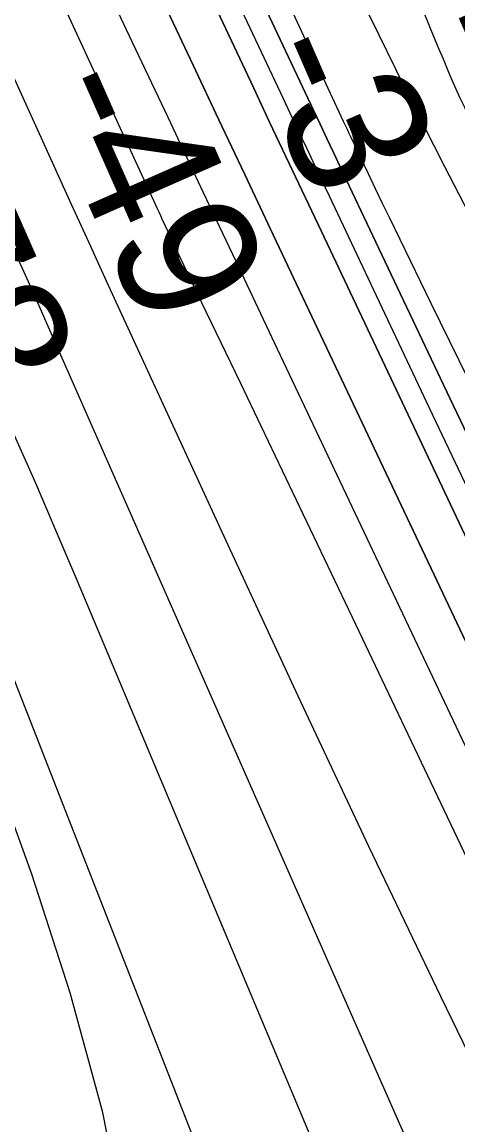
# Model space of a CAD drawing. Extents: x 3684037 to 3722149, y 433263 to 459021.
# Drawn here: x 3708791 to 3709001, y 446466 to 446998 of the extents above; entities that cross this region are included whole.
import ezdxf

# ---------------------------------------------------------------- set-up
doc = ezdxf.new("R2010")
doc.units = 0
for name, color, linetype in [('V-RIVR-EDGE', 7, 'Continuous'), ('V-RIVR-RANG', 7, 'Continuous'), ('V-TOPO-DPTH', 7, 'Continuous'), ('V-TOPO-MAJR', 7, 'Continuous'), ('V-TOPO-MINR', 7, 'Continuous'), ('V-TOPO-WATR', 7, 'Continuous')]:
    doc.layers.add(name, color=color, linetype=linetype)

msp = doc.modelspace()

# ---------------------------------------------------------------- linework, layer by layer
at = {"layer": 'V-RIVR-EDGE'}
for points in [[(3707057.63, 450460), (3707081.52, 450431), (3707105.39, 450392.51), (3707125.2, 450359), (3707163.49, 450300.12), (3707183.76, 450270.23), (3707206.7, 450223.15), (3707227.4, 450181.5), (3707252.17, 450142.1), (3707265.67, 450117.2), (3707275.12, 450098.64), (3707318.38, 450037.94), (3707353.07, 449985.41), (3707385.06, 449939.66), (3707406.23, 449908.41), (3707430.1, 449871.27), (3707455.78, 449833.68), (3707495.45, 449785.2), (3707517.08, 449753.49), (3707534.2, 449727.23), (3707562.13, 449687.82), (3707582.83, 449647.07), (3707592.72, 449623.99), (3707603.99, 449607.68), (3707632.37, 449565.11), (3707692.27, 449470.46), (3707727.83, 449403.91), (3707751.67, 449355.47), (3707768.33, 449325.13), (3707817.4, 449240), (3707854.79, 449182.03), (3707880.91, 449141.73), (3707898.94, 449116.36), (3707960.23, 449034.82), (3707990.86, 448990.44), (3708021.04, 448942.43), (3708046.24, 448893.54), (3708087.2, 448819.73), (3708107.48, 448788.94), (3708130.45, 448754.06), (3708144.4, 448727.8), (3708155.18, 448700.19), (3708176.37, 448674.82), (3708204.31, 448634.06), (3708224.57, 448599.19), (3708242.58, 448567.5), (3708259.67, 448533.09), (3708300.54, 448421.76), (3708313.13, 448390.98), (3708333.36, 448345.26), (3708350.46, 448310.4), (3708400.43, 448222.56), (3708436, 448162.79), (3708462.58, 448121.12), (3708493.64, 448064.07), (3708520.62, 448004.32), (3708547.17, 447952.26), (3708560.65, 447921.03), (3708599.29, 447820.1), (3708618.62, 447774.38), (3708636.6, 447732.29), (3708686.04, 447611.44), (3708708.97, 447557.58), (3708728.76, 447517.74), (3708790.87, 447400.93), (3708813.79, 447342.99), (3708823.69, 447322.62), (3708832.7, 447310.39), (3708843.99, 447304.94), (3708854.83, 447299.94), (3708866.57, 447292.22), (3708878.28, 447274.56), (3708903.02, 447223.86), (3708928.62, 447154.16), (3708946.56, 447092.62), (3708972.63, 447032.42), (3709004.55, 446957.28), (3709022.09, 446919.26), (3709036.9, 446872.65), (3709065.65, 446798.42), (3709084.55, 446762.2), (3709116.06, 446705.15), (3709133.17, 446676.17), (3709190.81, 446579.27), (3709228.65, 446520.4), (3709242.18, 446506.8), (3709273.72, 446461.5), (3709296.22, 446418.04), (3709323.65, 446357.84), (3709346.13, 446307.14), (3709405.05, 446179.94), (3709417.62, 446143.28), (3709426.98, 446089), (3709431.45, 446069.09), (3709442.24, 446043.29), (3709459.81, 446017.93), (3709485.03, 445975.81), (3709516.54, 445917.41), (3709528.22, 445886.18), (3709547.07, 445830.07), (3709579.84, 445736.39), (3709592.41, 445699.28), (3709614.43, 445642.25), (3709638.73, 445596.07), (3709660.32, 445552.16), (3709689.1, 445487.43), (3709716.1, 445435.36), (3709727.8, 445413.18), (3709766.95, 445336.67), (3709796.19, 445272.84), (3709817.77, 445223.5), (3709885.21, 445070.05), (3709914.01, 445011.65), (3709955.32, 444895.8), (3709967.01, 444870), (3709990.89, 444833.77), (3710021.5, 444778.98), (3710062.05, 444721.45), (3710099, 444671.17), (3710125.54, 444614.59), (3710149.37, 444558.91), (3710206.48, 444434.88), (3710232.57, 444377.84), (3710255.95, 444325.79), (3710301.83, 444226.65), (3710336.44, 444144.73), (3710353.07, 444103.09), (3710397.08, 443983.15), (3710422.25, 443922.96), (3710475.81, 443823.35), (3710506.44, 443776.25), (3710521.29, 443745.01), (3710531.13, 443701.58), (3710571.1, 443591.61), (3710592.23, 443543.17), (3710610.23, 443506.96), (3710643.1, 443453.52), (3710685.41, 443374.74), (3710721.42, 443310.44), (3710726.82, 443298.22), (3710725.87, 443280.14), (3710724.91, 443258.89), (3710728.49, 443241.7), (3710736.59, 443228.11), (3710746.51, 443216.79), (3710761.87, 443209.97), (3710784.47, 443208.1), (3710799.86, 443212.58), (3710819.78, 443223.39), (3710828.83, 443224.27), (3710831.98, 443222), (3710845.47, 443189.86), (3710847.7, 443178.55), (3710844.52, 443169.52), (3710837.71, 443158.23), (3710824.1, 443142.44), (3710796, 443115.83), (3710790.11, 443110.87), (3710787.84, 443107.71), (3710786.47, 443099.58), (3710789.13, 443080.58), (3710800.82, 443053.87), (3710807.11, 443036.22), (3710810.72, 443032.6), (3710815.22, 443023.09), (3710815.19, 443014.5), (3710814.27, 443006.82), (3710817.86, 442996.41), (3710822.81, 442987.35), (3710832.3, 442981.9), (3710839.97, 442976.46), (3710855.3, 442958.33), (3710863.4, 442945.65), (3710869.69, 442927.55), (3710881.85, 442907.17)], [(3705459.26, 448025.43), (3705478.18, 447991.02), (3705490.65, 447962.68), (3705497.89, 447946.89), (3705515.2, 447915.31), (3705550.22, 447853.76), (3705577.2, 447806.38), (3705592.09, 447777.23), (3705613.01, 447735.52), (3705627.09, 447702.74), (3705648.41, 447660.63), (3705670.94, 447613.26), (3705688.64, 447575.61), (3705703.12, 447542.82), (3705728.05, 447487.77), (3705750.16, 447433.12), (3705764.23, 447399.52), (3705787.56, 447350.54), (3705800.43, 447321.8), (3705823.77, 447277.66), (3705853.13, 447212.89), (3705867.2, 447179.7), (3705884.51, 447148.52), (3705906.22, 447095.49), (3705936, 447039.61), (3705952.47, 446996.31), (3705954.47, 446986.6), (3705964.51, 446959.07), (3705978.19, 446928.31), (3706001.93, 446883.77), (3706017.22, 446850.17), (3706031.3, 446824.25), (3706060.3, 446774.85), (3706084.87, 446736.78), (3706095.75, 446723.41), (3706096.15, 446720.17), (3706091.28, 446714.52), (3706089.66, 446713.31), (3706090.46, 446708.86), (3706096.11, 446705.61), (3706102.98, 446703.57), (3706108.63, 446696.69), (3706116.28, 446683.32), (3706129.96, 446657.01), (3706163.36, 446591.82), (3706169.39, 446575.63), (3706187.09, 446537.58), (3706212.81, 446473.62), (3706230.09, 446432.33), (3706247.4, 446398.32), (3706265.12, 446371.19), (3706278.81, 446345.27), (3706293.68, 446309.65), (3706314.59, 446262.29), (3706333.51, 446225.85), (3706356.04, 446180.1), (3706380.19, 446133.54), (3706396.28, 446102.36), (3706412.79, 446074.82), (3706429.69, 446038.79), (3706446.98, 445997.91), (3706455.38, 445962.3), (3706478.24, 445886.22), (3706492.71, 445852.22), (3706510.4, 445809.72), (3706528.1, 445771.66), (3706558.26, 445705.27), (3706582.81, 445657.09), (3706597.69, 445624.3), (3706628.26, 445558.31), (3706659.61, 445483.02), (3706677.69, 445432.84), (3706696.97, 445381.03), (3706750.05, 445262.42), (3706782.63, 445193.19), (3706806.77, 445141.78), (3706827.68, 445093.6), (3706850.97, 445029.25), (3706864.2, 444984.33), (3706871.8, 444949.54), (3706889.46, 444896.93), (3706899.9, 444865.77), (3706912.35, 444832.17), (3706928.85, 444798.16), (3706942.54, 444773.46), (3706966.27, 444725.28), (3706990.42, 444679.53), (3707016.98, 444624.47), (3707033.86, 444586.01), (3707080.51, 444481.98), (3707095.38, 444444.74), (3707112.27, 444405.07), (3707123.13, 444381.18), (3707171.39, 444273.5), (3707203.15, 444200.64), (3707218.02, 444163.8), (3707250.2, 444096.19), (3707257.43, 444074.34), (3707269.88, 444041.55), (3707288.36, 443990.56), (3707304.03, 443950.08), (3707342.97, 443837.97), (3707365.86, 443772.01), (3707378.69, 443728.71), (3707379.87, 443714.15), (3707381.06, 443702.82), (3707387.47, 443682.18), (3707398.33, 443657.08), (3707418.05, 443619.03), (3707438.98, 443578.54), (3707454.25, 443542.11), (3707473.14, 443492.73), (3707483.18, 443464.39), (3707531.06, 443368.04), (3707542.73, 443344.96), (3707550.76, 443323.91), (3707556.78, 443302.46), (3707556.76, 443297.61), (3707558.76, 443289.12), (3707568.43, 443273.32), (3707583.72, 443244.57), (3707593.78, 443221.9), (3707598.21, 443213.4), (3707609.51, 443204.88), (3707611.91, 443195.17), (3707611.87, 443180.61), (3707615.48, 443168.07), (3707621.91, 443150.26), (3707634.38, 443126.78), (3707648.07, 443102.08), (3707655.3, 443081.84), (3707660.54, 443073.33), (3707674.23, 443051.47), (3707678.64, 443034.07), (3707682.63, 443015.46), (3707689.47, 442998.45), (3707701.92, 442964.46), (3707713.96, 442928.44), (3707721.18, 442903.35), (3707726.4, 442888.78), (3707738.08, 442871.77), (3707743.71, 442857.2), (3707744.49, 442845.06), (3707747.27, 442826.05), (3707753.71, 442815.52), (3707762.98, 442801.35), (3707770.21, 442783.94), (3707772.59, 442762.1), (3707776.17, 442738.23), (3707779.76, 442720.03), (3707786.59, 442702.62), (3707805.5, 442663.35), (3707822.8, 442627.32), (3707832.03, 442599.39), (3707839.25, 442573.9), (3707845.68, 442561.35), (3707852.54, 442552.44), (3707860.19, 442541.9), (3707869.47, 442530.56), (3707886.39, 442507.87), (3707898.86, 442479.94), (3707916.14, 442434.61), (3707928.58, 442395.76), (3707943.44, 442356.5), (3707965.58, 442316.41), (3707989.73, 442269.04), (3708009.84, 442227.74), (3708024.72, 442192.53), (3708061.32, 442114.39), (3708074.2, 442088.48), (3708094.31, 442045.57), (3708116.02, 441996.58), (3708126.06, 441968.25), (3708137.69, 441927.79), (3708147.33, 441899.46), (3708157.76, 441868.3), (3708179.06, 441812.44), (3708203.96, 441746.87), (3708227.69, 441693.84), (3708249.81, 441646.07), (3708265.1, 441615.3), (3708271.52, 441595.87), (3708278.37, 441582.11), (3708308.11, 441508.44), (3708330.63, 441457.84), (3708349.91, 441405.22), (3708369.56, 441340.07), (3708384.01, 441295.55), (3708395.26, 441268.43), (3708411.76, 441234.83), (3708423.42, 441209.33), (3708441.12, 441169.65), (3708458.42, 441135.24), (3708469.27, 441110.55), (3708475.29, 441089.1), (3708486.95, 441061.57), (3708507.06, 441017.45), (3708523.54, 440978.59), (3708539.2, 440935.69), (3708564.14, 440883.06), (3708587.09, 440841.35), (3708595.14, 440826.77), (3708600.35, 440809.37), (3708606.75, 440778.22), (3708615.59, 440755.15), (3708636.86, 440692.01), (3708652.92, 440644.26), (3708673.41, 440592.04), (3708688.69, 440554.4), (3708705.96, 440506.64), (3708725.66, 440462.92), (3708743.35, 440422.44), (3708759.44, 440387.62), (3708800.05, 440293.31), (3708820.96, 440246.35), (3708835.03, 440211.54), (3708849.1, 440180.36), (3708876.06, 440124.9), (3708892.16, 440093.72), (3708912.28, 440054.85), (3708922.33, 440030.97), (3708931.96, 439999.81), (3708939.18, 439978.77), (3708948.02, 439954.08), (3708952.41, 439931.83), (3708956, 439911.6), (3708960.02, 439899.46), (3708969.65, 439870.32), (3708986.94, 439829.84), (3708999.38, 439794.22), (3709014.65, 439755.37), (3709034.75, 439705.18), (3709046.8, 439671.58), (3709063.28, 439633.13), (3709075.77, 439614.5), (3709093.1, 439592.62), (3709106, 439574.39), (3709121.71, 439548.87), (3709151.47, 439484.1), (3709171.6, 439447.25), (3709197.38, 439407.56), (3709211.05, 439376.8), (3709222.31, 439350.08), (3709240.4, 439308.79), (3709252.87, 439281.67), (3709266.15, 439254.94), (3709270.98, 439245.63), (3709296.34, 439199.88), (3709313.22, 439158.99), (3709331.31, 439114.87), (3709341.34, 439082.5), (3709360.25, 439046.46), (3709378.76, 439008.81), (3709407.72, 438944.44), (3709416.41, 438923.63)]]:
    msp.add_spline(points, degree=3, dxfattribs=at)
at = {"layer": 'V-TOPO-DPTH'}
for points in [[(3709204.6, 446381.79), (3709009.44, 446791.72), (3708997.52, 446816.79), (3708985.62, 446841.86), (3708973.73, 446866.94), (3708961.86, 446892.03), (3708944.61, 446928.53), (3708941.38, 446935.37), (3708938.15, 446942.21), (3708934.92, 446949.06), (3708931.69, 446955.9), (3708534.42, 447798.01)], [(3708534.42, 447798.01), (3708931.69, 446955.9), (3708934.92, 446949.06), (3708938.15, 446942.21), (3708941.38, 446935.37), (3708944.61, 446928.53), (3708961.86, 446892.03), (3708973.73, 446866.94), (3708985.62, 446841.86), (3708997.52, 446816.79), (3709009.44, 446791.72), (3709204.6, 446381.79)], [(3708668.6, 447462.98), (3708902.62, 446966.78), (3708910.47, 446950.14), (3708918.32, 446933.5), (3708926.18, 446916.87), (3708934.04, 446900.24), (3708975.93, 446811.65), (3709004.74, 446750.72), (3709033.56, 446689.8), (3709062.39, 446628.89), (3709091.23, 446567.98), (3709255.68, 446220.81), (3709270.89, 446188.65), (3709286.09, 446156.49), (3709301.25, 446124.31), (3709316.4, 446092.12), (3709331.5, 446059.92), (3709346.56, 446027.69), (3709361.57, 445995.44), (3709376.54, 445963.17), (3709556.37, 445574.64)], [(3708668.6, 447462.98), (3708902.62, 446966.78), (3708910.47, 446950.14), (3708918.32, 446933.5), (3708926.18, 446916.87), (3708934.04, 446900.24), (3708975.93, 446811.65), (3709004.74, 446750.72), (3709033.56, 446689.8), (3709062.39, 446628.89), (3709091.23, 446567.98), (3709255.68, 446220.81), (3709270.89, 446188.65), (3709286.09, 446156.49), (3709301.25, 446124.31), (3709316.4, 446092.12), (3709331.5, 446059.92), (3709346.56, 446027.69), (3709361.57, 445995.44), (3709376.54, 445963.17), (3709556.37, 445574.64)], [(3709529.01, 445585.78), (3709455.35, 445744.91), (3709424.03, 445812.35), (3709392.62, 445879.75), (3709361.05, 445947.08), (3709329.39, 446014.36), (3709291.08, 446095.51), (3709278.49, 446122.18), (3709265.88, 446148.84), (3709253.26, 446175.49), (3709240.64, 446202.14), (3709173.15, 446344.46), (3709127.32, 446441.16), (3709081.51, 446537.86), (3709035.72, 446634.58), (3708989.95, 446731.3), (3708923.45, 446871.87), (3708910.95, 446898.32), (3708898.45, 446924.77), (3708885.96, 446951.22), (3708873.48, 446977.68), (3708799.59, 447134.37)], [(3708799.59, 447134.37), (3708873.48, 446977.68), (3708885.96, 446951.22), (3708898.45, 446924.77), (3708910.95, 446898.32), (3708923.45, 446871.87), (3708989.95, 446731.3), (3709035.72, 446634.58), (3709081.51, 446537.86), (3709127.32, 446441.16), (3709173.15, 446344.46), (3709240.64, 446202.14), (3709253.26, 446175.49), (3709265.88, 446148.84), (3709278.49, 446122.18), (3709291.08, 446095.51), (3709329.39, 446014.36), (3709361.05, 445947.08), (3709392.62, 445879.75), (3709424.03, 445812.35), (3709455.35, 445744.91), (3709529.01, 445585.78)], [(3709626.68, 445619.98), (3709521.84, 445851.89), (3709496.55, 445907.98), (3709471.33, 445964.11), (3709446.23, 446020.29), (3709421.2, 446076.5), (3709400.37, 446123.42), (3709385.6, 446156.09), (3709370.54, 446188.63), (3709355.05, 446220.97), (3709339.28, 446253.17), (3709256.34, 446419.63), (3709210.92, 446510.14), (3709165.17, 446600.47), (3709118.89, 446690.54), (3709072.28, 446780.43), (3709011.41, 446897.01), (3708995.13, 446928.57), (3708979.07, 446960.23), (3708963.32, 446992.05), (3708947.79, 447023.97)], [(3709519.68, 445558.78), (3709485.06, 445633.58), (3709461.57, 445684.14), (3709437.99, 445734.66), (3709414.27, 445785.11), (3709390.46, 445835.52), (3709261.51, 446107.5), (3709253.54, 446124.32), (3709245.56, 446141.14), (3709237.58, 446157.96), (3709229.6, 446174.78), (3709187.47, 446263.55), (3709158.43, 446324.76), (3709129.4, 446385.97), (3709100.4, 446447.19), (3709071.4, 446508.42), (3708912.84, 446843.41), (3708895.67, 446879.71), (3708878.51, 446916.01), (3708861.37, 446952.31), (3708844.24, 446988.63), (3708831.54, 447015.56)], [(3709519.68, 445558.78), (3709485.06, 445633.58), (3709461.57, 445684.14), (3709437.99, 445734.66), (3709414.27, 445785.11), (3709390.46, 445835.52), (3709261.51, 446107.5), (3709253.54, 446124.32), (3709245.56, 446141.14), (3709237.58, 446157.96), (3709229.6, 446174.78), (3709187.47, 446263.55), (3709158.43, 446324.76), (3709129.4, 446385.97), (3709100.4, 446447.19), (3709071.4, 446508.42), (3708912.84, 446843.41), (3708895.67, 446879.71), (3708878.51, 446916.01), (3708861.37, 446952.31), (3708844.24, 446988.63), (3708831.54, 447015.56)]]:
    msp.add_lwpolyline(points, dxfattribs=at)
at = {"layer": 'V-TOPO-MAJR'}
for points in [[(3708829.8, 446471.45), (3708814.07, 446529.38), (3708795.59, 446586.66), (3708714.09, 446811.87), (3708708.93, 446825.55), (3708703.52, 446839.12), (3708697.74, 446852.55), (3708691.71, 446865.87), (3708633.6, 446989.71), (3708597.07, 447064.19)], [(3709153.29, 446284.54), (3708950.54, 446710.79), (3708937.03, 446739.14), (3708923.5, 446767.48), (3708909.92, 446795.8), (3708896.32, 446824.1), (3708875.26, 446867.83), (3708872.18, 446874.27), (3708869.12, 446880.71), (3708866.08, 446887.16), (3708863.05, 446893.63), (3708858.61, 446903.18), (3708857.82, 446904.88), (3708857.04, 446906.57), (3708856.25, 446908.26), (3708855.47, 446909.96), (3708826.13, 446973.65), (3708810.64, 447007.18)], [(3708759.61, 446304.42), (3708818.08, 446253.44), (3708824.8, 446248.33), (3708831.88, 446243.88), (3708839.49, 446240.42), (3708847.45, 446237.61), (3708853.4, 446238), (3708858.03, 446239.94), (3708860.68, 446244.2), (3708862, 446250.02), (3708850.32, 446353.04), (3708841.43, 446412.57), (3708829.8, 446471.45)]]:
    msp.add_lwpolyline(points, dxfattribs=at)
at = {"layer": 'V-TOPO-MINR'}
for points in [[(3709204.6, 446381.79), (3709009.44, 446791.72), (3708997.52, 446816.79), (3708985.62, 446841.86), (3708973.73, 446866.94), (3708961.86, 446892.03), (3708944.61, 446928.53), (3708941.38, 446935.37), (3708938.15, 446942.21), (3708934.92, 446949.06), (3708931.69, 446955.9), (3708534.42, 447798.01)], [(3709570.21, 445569), (3709336.54, 446073.97), (3709329.85, 446088.38), (3709323.16, 446102.78), (3709316.44, 446117.18), (3709309.7, 446131.57), (3709302.95, 446145.95), (3709296.19, 446160.32), (3709289.41, 446174.69), (3709282.62, 446189.05), (3709050.27, 446679.82), (3709029.92, 446722.82), (3709009.57, 446765.82), (3708989.23, 446808.83), (3708968.9, 446851.84), (3708939.33, 446914.39), (3708933.78, 446926.12), (3708928.24, 446937.86), (3708922.7, 446949.6), (3708917.16, 446961.33), (3708601.4, 447630.76)], [(3709354.13, 445509.55), (3709242.96, 445746.24), (3709216.96, 445801.9), (3709191.1, 445857.62), (3709165.47, 445913.45), (3709139.98, 445969.34), (3709101.7, 446053.74), (3709095.53, 446067.51), (3709089.43, 446081.31), (3709083.45, 446095.17), (3709077.56, 446109.06), (3708816.86, 446730.23), (3708807.4, 446752.52), (3708797.82, 446774.75), (3708788.06, 446796.91), (3708778.18, 446819.02), (3708768.12, 446841.05), (3708757.94, 446863.01), (3708747.57, 446884.9), (3708737.09, 446906.72), (3708392.9, 447615.46)], [(3709467.66, 445537.03), (3709279.42, 445938.69), (3709265.08, 445969.14), (3709250.66, 445999.55), (3709236.13, 446029.9), (3709221.52, 446060.22), (3709206.83, 446090.5), (3709192.12, 446120.77), (3709177.36, 446151.01), (3709162.57, 446181.24), (3709028.3, 446455.28), (3708993.21, 446527.58), (3708958.46, 446600.05), (3708924.24, 446672.78), (3708890.38, 446745.67), (3708840.2, 446854.72), (3708831.71, 446873.22), (3708823.24, 446891.72), (3708814.79, 446910.23), (3708806.37, 446928.76), (3708529.66, 447538.28)], [(3709556.37, 445574.64), (3709376.54, 445963.17), (3709361.57, 445995.44), (3709346.56, 446027.69), (3709331.5, 446059.92), (3709316.4, 446092.12), (3709301.25, 446124.31), (3709286.09, 446156.49), (3709270.89, 446188.65), (3709255.68, 446220.81), (3709091.23, 446567.98), (3709062.39, 446628.89), (3709033.56, 446689.8), (3709004.74, 446750.72), (3708975.93, 446811.65), (3708934.04, 446900.24), (3708926.18, 446916.87), (3708918.32, 446933.5), (3708910.47, 446950.14), (3708902.62, 446966.78), (3708668.6, 447462.98)], [(3709298.44, 445503.67), (3709052.68, 446014.19), (3709042.12, 446036.71), (3709031.87, 446059.36), (3709022.08, 446082.21), (3709012.61, 446105.21), (3709003.39, 446128.31), (3708994.21, 446151.43), (3708985.08, 446174.57), (3708975.99, 446197.73), (3708739.56, 446801.9), (3708730.5, 446824.44), (3708721.15, 446846.87), (3708711.39, 446869.11), (3708701.34, 446891.23), (3708558.11, 447198.98)], [(3709529.01, 445585.78), (3709455.35, 445744.91), (3709424.03, 445812.35), (3709392.62, 445879.75), (3709361.05, 445947.08), (3709329.39, 446014.36), (3709291.08, 446095.51), (3709278.49, 446122.18), (3709265.88, 446148.84), (3709253.26, 446175.49), (3709240.64, 446202.14), (3709173.15, 446344.46), (3709127.32, 446441.16), (3709081.51, 446537.86), (3709035.72, 446634.58), (3708989.95, 446731.3), (3708923.45, 446871.87), (3708910.95, 446898.32), (3708898.45, 446924.77), (3708885.96, 446951.22), (3708873.48, 446977.68), (3708799.59, 447134.37)], [(3709200.58, 446454.04), (3709172.04, 446509.04), (3709043.96, 446752.71), (3709029.78, 446780.01), (3709015.77, 446807.4), (3709002.03, 446834.92), (3708988.46, 446862.53), (3708968.52, 446903.62), (3708965.07, 446910.75), (3708961.63, 446917.9), (3708958.22, 446925.06), (3708954.82, 446932.22), (3708949.89, 446942.65), (3708948.97, 446944.61), (3708948.05, 446946.56), (3708947.13, 446948.52), (3708946.22, 446950.48), (3708906.06, 447036.87)], [(3709365.46, 445612.64), (3709170.64, 446028.22), (3709153.97, 446063.94), (3709137.38, 446099.7), (3709120.9, 446135.51), (3709104.5, 446171.36), (3709101.28, 446178.44), (3709083.4, 446217.89), (3709065.62, 446257.39), (3709047.98, 446296.94), (3709030.44, 446336.54), (3708801.87, 446855.02), (3708796.8, 446866.45), (3708791.71, 446877.86), (3708786.58, 446889.26), (3708781.41, 446900.64), (3708724.36, 447025.78)], [(3709519.68, 445558.78), (3709485.06, 445633.58), (3709461.57, 445684.14), (3709437.99, 445734.66), (3709414.27, 445785.11), (3709390.46, 445835.52), (3709261.51, 446107.5), (3709253.54, 446124.32), (3709245.56, 446141.14), (3709237.58, 446157.96), (3709229.6, 446174.78), (3709187.47, 446263.55), (3709158.43, 446324.76), (3709129.4, 446385.97), (3709100.4, 446447.19), (3709071.4, 446508.42), (3708912.84, 446843.41), (3708895.67, 446879.71), (3708878.51, 446916.01), (3708861.37, 446952.31), (3708844.24, 446988.63), (3708831.54, 447015.56)]]:
    msp.add_lwpolyline(points, dxfattribs=at)
at = {"layer": 'V-TOPO-WATR'}
msp.add_lwpolyline([(3709626.68, 445619.98), (3709521.84, 445851.89), (3709496.55, 445907.98), (3709471.33, 445964.11), (3709446.23, 446020.29), (3709421.2, 446076.5), (3709400.37, 446123.42), (3709385.6, 446156.09), (3709370.54, 446188.63), (3709355.05, 446220.97), (3709339.28, 446253.17), (3709256.34, 446419.63), (3709210.92, 446510.14), (3709165.17, 446600.47), (3709118.89, 446690.54), (3709072.28, 446780.43), (3709011.41, 446897.01), (3708995.13, 446928.57), (3708979.07, 446960.23), (3708963.32, 446992.05), (3708947.79, 447023.97)], dxfattribs=at)

# ---------------------------------------------------------------- texts
at = {"layer": 'V-RIVR-RANG'}
for s, rotation, p in [('8.8', 293.5783, (3708978.66, 447053.46)), ('-3', 293.5783, (3708900.3, 446983.01)), ('-49', 293.8642, (3708798.22, 446965.92)), ('-78', 293.8642, (3708706.14, 446926.89))]:
    msp.add_text(s, height=67, rotation=rotation, dxfattribs=at).set_placement(p)

doc.saveas('drawing.dxf')
